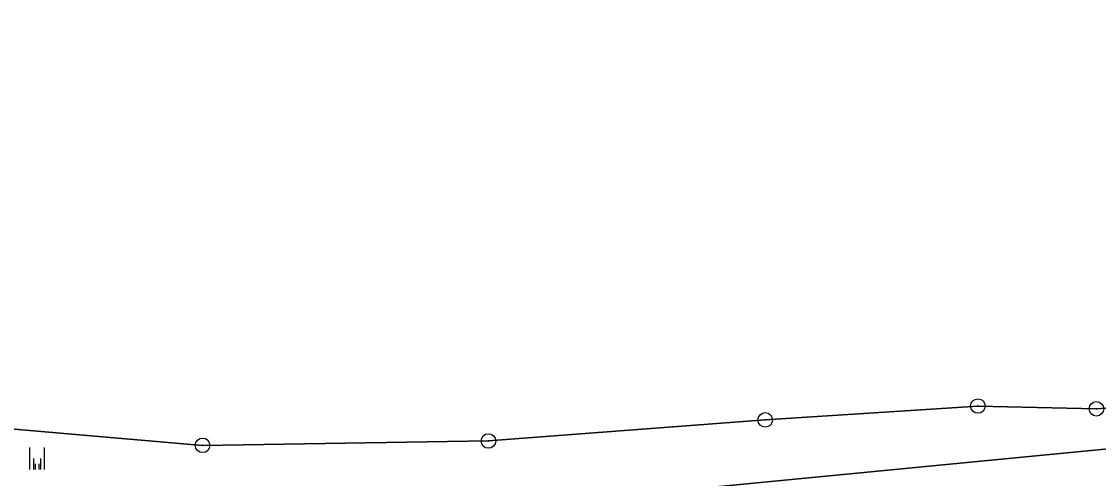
# Model space of a CAD drawing. Extents: x -759873 to -758487, y -975024 to -973516.
# Drawn here: x -759456.7 to -759382.7, y -974595 to -974563.6 of the extents above; entities that cross this region are included whole.
import ezdxf

# ---------------------------------------------------------------- set-up
doc = ezdxf.new("R2010")
doc.units = 0
for name, color, linetype in [('KAT_02_hranice parcel', 7, 'Continuous'), ('KAT_05_1000_značky kultur', 7, 'Continuous'), ('KAT_05_250_značky kultur', 7, 'Continuous'), ('KAT_05_500_značky kultur', 7, 'Continuous'), ('KAT_11_značky bodu BP', 7, 'Continuous'), ('KAT_14_plocha_pozemek', 7, 'Continuous')]:
    doc.layers.add(name, color=color, linetype=linetype)

msp = doc.modelspace()

# ---------------------------------------------------------------- linework, layer by layer
at = {"layer": 'KAT_02_hranice parcel'}
for points in [[(-759353.14, -974590.15), (-759355.46, -974587.9), (-759370.19, -974589.29), (-759382.8, -974590.19), (-759390.95, -974590), (-759405.56, -974590.95), (-759424.58, -974592.4), (-759444.22, -974592.7), (-759459.82, -974591.36), (-759476.84, -974591.63), (-759487.86, -974590.72), (-759504.11, -974587.5), (-759520.18, -974585.89), (-759541.79, -974583.51), (-759547.64, -974583.57)], [(-759547.08, -974592.24), (-759448.7, -974599.4), (-759353.14, -974590.15)]]:
    msp.add_lwpolyline(points, dxfattribs=at)
at = {"layer": 'KAT_05_1000_značky kultur'}
for p, q in [((-759456.081, -974594.35), (-759456.081, -974592.85)), ((-759455.08, -974594.35), (-759455.08, -974592.85))]:
    msp.add_line(p, q, dxfattribs=at)
at = {"layer": 'KAT_05_250_značky kultur'}
for p, q in [((-759455.698, -974594.35), (-759455.698, -974593.975)), ((-759455.448, -974594.35), (-759455.448, -974593.975))]:
    msp.add_line(p, q, dxfattribs=at)
at = {"layer": 'KAT_05_500_značky kultur'}
for p, q in [((-759455.826, -974594.35), (-759455.826, -974593.6)), ((-759455.325, -974594.35), (-759455.325, -974593.6))]:
    msp.add_line(p, q, dxfattribs=at)
at = {"layer": 'KAT_11_značky bodu BP'}
for centre, radius in [((-759390.95, -974590), 0.5), ((-759390.95, -974590), 0.0303), ((-759382.8, -974590.19), 0.5), ((-759382.8, -974590.19), 0.0303), ((-759405.56, -974590.95), 0.5), ((-759405.56, -974590.95), 0.0303), ((-759444.22, -974592.7), 0.5), ((-759424.58, -974592.4), 0.5), ((-759424.58, -974592.4), 0.0303), ((-759444.22, -974592.7), 0.0303)]:
    msp.add_circle(centre, radius, dxfattribs=at)
at = {"layer": 'KAT_14_plocha_pozemek'}
for points in [[(-759459.82, -974591.36), (-759444.22, -974592.7), (-759424.58, -974592.4), (-759405.56, -974590.95), (-759390.95, -974590), (-759382.8, -974590.19), (-759370.19, -974589.29), (-759355.46, -974587.9), (-759353.14, -974590.15), (-759351.99, -974590.04), (-759353.67, -974578.05), (-759357.85, -974552.36), (-759392.27, -974548.7), (-759432.33, -974548.36), (-759447.98, -974549.9), (-759462.01, -974549.11)], [(-759458.72, -974606.33), (-759449.13, -974606.08), (-759449.06, -974608.45), (-759439.51, -974607.65), (-759419.34, -974604.87), (-759419.81, -974600.08), (-759405.17, -974598.13), (-759389.85, -974596.04), (-759389.12, -974600.88), (-759380.57, -974599.49), (-759378.71, -974595.24), (-759373.45, -974593.39), (-759366.17, -974592.45), (-759351.66, -974591.58), (-759353.14, -974590.15), (-759448.7, -974599.4), (-759547.08, -974592.24)]]:
    msp.add_lwpolyline(points, dxfattribs=at)
msp.add_lwpolyline([(-759353.14, -974590.15), (-759355.46, -974587.9), (-759370.19, -974589.29), (-759382.8, -974590.19), (-759390.95, -974590), (-759405.56, -974590.95), (-759424.58, -974592.4), (-759444.22, -974592.7), (-759459.82, -974591.36), (-759476.84, -974591.63), (-759487.86, -974590.72), (-759504.11, -974587.5), (-759520.18, -974585.89), (-759541.79, -974583.51), (-759547.64, -974583.57), (-759547.08, -974592.24), (-759448.7, -974599.4)], close=True, dxfattribs=at)

doc.saveas('drawing.dxf')
